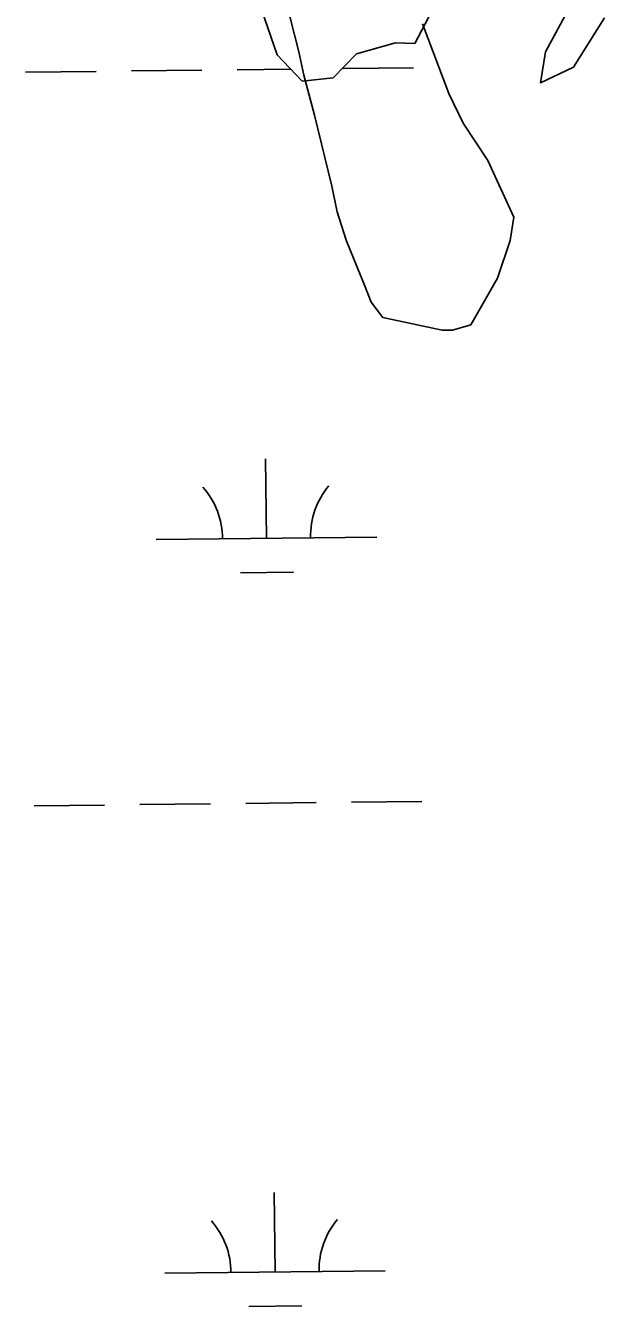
# Model space of a CAD drawing. Extents: x 3683613 to 3738215, y 469626 to 495384.
# Drawn here: x 3717039 to 3717301, y 480215 to 480796 of the extents above; entities that cross this region are included whole.
import ezdxf

# ---------------------------------------------------------------- set-up
doc = ezdxf.new("R2010")
doc.units = 0
doc.layers.add('V-SITE-VEGE', color=7, linetype='Continuous')
doc.layers.add('V-WETL-SWMP', color=7, linetype='Continuous')

msp = doc.modelspace()

# ---------------------------------------------------------------- linework, layer by layer
at = {"layer": 'V-SITE-VEGE'}
msp.add_lwpolyline([(3717218.62, 480796.27), (3717230.52, 480764.7), (3717237.04, 480751.27), (3717248.27, 480734.34), (3717260.13, 480708.64), (3717258.43, 480698.08), (3717252.68, 480681.06), (3717240.5, 480659.9), (3717232.31, 480657.51), (3717227.62, 480657.48), (3717200.64, 480663.19), (3717195.33, 480670.19), (3717192.36, 480677.79), (3717184.04, 480698.24), (3717179.87, 480711.1), (3717177.45, 480722.8), (3717169.65, 480754.98), (3717164.86, 480773.11), (3717162.46, 480783.64), (3717154.66, 480814.65)], dxfattribs=at)
at = {"layer": 'V-WETL-SWMP'}
for p, q in [((3717038.55, 480774.4), (3717070.54, 480774.77)), ((3717086.54, 480774.96), (3717118.54, 480775.33)), ((3717134.54, 480775.52), (3717158.86, 480775.8)), ((3717182.54, 480776.08), (3717214.53, 480776.45)), ((3717147.86, 480563.05), (3717147.44, 480599.05)), ((3717097.86, 480562.47), (3717197.85, 480563.64)), ((3717136.04, 480547.48), (3717160.04, 480547.76)), ((3717042.42, 480441.75), (3717074.42, 480442.12)), ((3717090.41, 480442.31), (3717122.41, 480442.68)), ((3717138.41, 480442.87), (3717170.41, 480443.24)), ((3717186.41, 480443.42), (3717218.41, 480443.8)), ((3717151.73, 480230.4), (3717151.31, 480266.4)), ((3717101.73, 480229.82), (3717201.73, 480230.98)), ((3717139.91, 480214.83), (3717163.91, 480215.11))]:
    msp.add_line(p, q, dxfattribs=at)
for points in [[(3717294.98, 480821.75), (3717274.49, 480783.62), (3717272.2, 480769.55), (3717287.1, 480776.74), (3717301.18, 480799.01)], [(3717142.67, 480811.26), (3717152.75, 480782.32), (3717164.06, 480770.26), (3717178.1, 480771.82), (3717188.69, 480782.68), (3717206.41, 480787.66), (3717215.14, 480787.42), (3717223.05, 480802.4)]]:
    msp.add_lwpolyline(points, dxfattribs=at)
for centre, start, end in [((3717092.61, 480562.89), 359.89486, 41.43852), ((3717203.09, 480564.17), 139.89486, 181.43852), ((3717096.48, 480230.23), 359.89486, 41.43852), ((3717206.96, 480231.52), 139.89486, 181.43852)]:
    msp.add_arc(centre, 35.25, start, end, dxfattribs=at)

doc.saveas('drawing.dxf')
